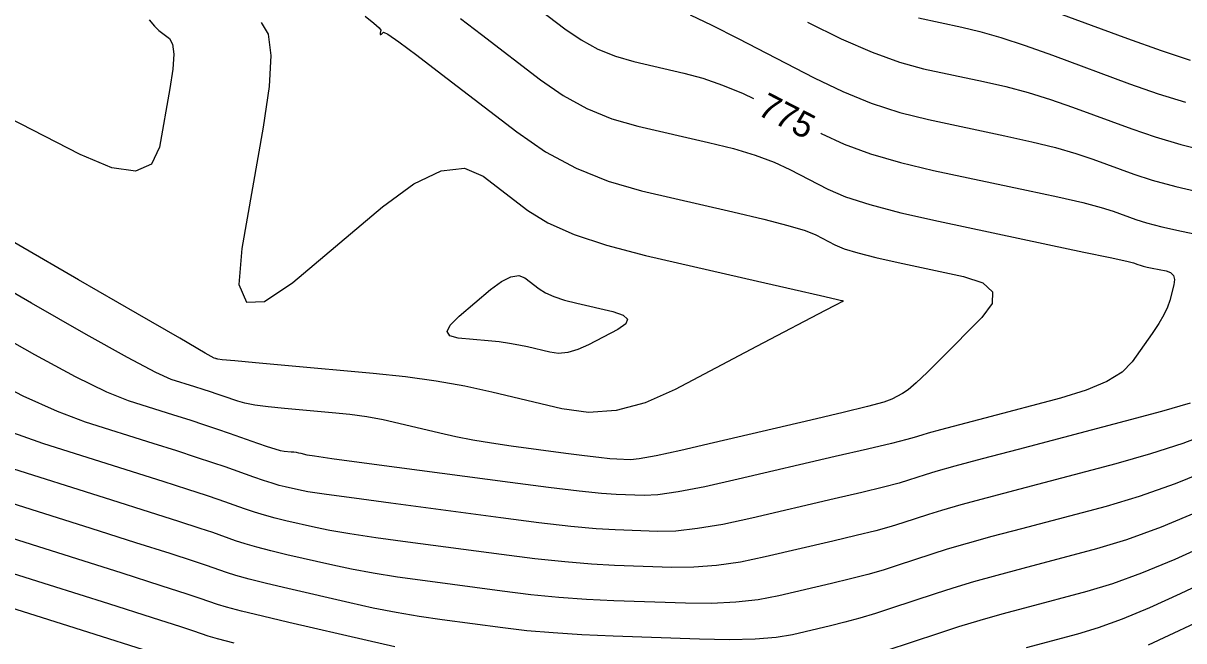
# Model space of a CAD drawing. Extents: x 2082232 to 2083549, y 592624 to 593832.
# Drawn here: x 2083036.95 to 2083069.13, y 593341.37 to 593358.5 of the extents above; entities that cross this region are included whole.
import ezdxf

# ---------------------------------------------------------------- set-up
doc = ezdxf.new("R2010")
doc.units = 0
doc.layers.add('DT_X_Contour_Major', color=7, linetype='Continuous')
doc.layers.add('DT_X_Contour_Minor', color=7, linetype='Continuous')

msp = doc.modelspace()

# ---------------------------------------------------------------- linework, layer by layer
at = {"layer": 'DT_X_Contour_Major'}
for points in [[(2083050.812, 593359.236), (2083051.971, 593358.346), (2083052.416, 593358.039), (2083052.883, 593357.785), (2083053.371, 593357.586), (2083053.88, 593357.44), (2083055.267, 593357.121), (2083055.796, 593356.978), (2083056.343, 593356.788), (2083056.909, 593356.551), (2083057.196, 593356.41)], [(2083059.063, 593355.449), (2083059.073, 593355.443), (2083059.712, 593355.148), (2083060.445, 593354.879), (2083061.271, 593354.635), (2083062.19, 593354.419), (2083064.764, 593353.875), (2083065.639, 593353.686), (2083066.331, 593353.526), (2083066.841, 593353.394), (2083067.169, 593353.293), (2083067.8, 593353.06), (2083068.098, 593352.965), (2083068.519, 593352.856), (2083069.062, 593352.733), (2083069.729, 593352.596)], [(2083069.307, 593347.964), (2083068.513, 593347.735), (2083067.506, 593347.462), (2083064.536, 593346.68), (2083063.54, 593346.416), (2083062.779, 593346.211), (2083062.252, 593346.064), (2083061.96, 593345.977), (2083061.495, 593345.821), (2083061.235, 593345.746), (2083060.805, 593345.634), (2083060.204, 593345.487), (2083059.433, 593345.305), (2083057.149, 593344.772), (2083056.344, 593344.599), (2083055.642, 593344.48), (2083055.044, 593344.414), (2083054.549, 593344.403), (2083053.367, 593344.443), (2083052.837, 593344.475), (2083052.131, 593344.542), (2083051.251, 593344.643), (2083050.195, 593344.778), (2083047.147, 593345.184), (2083046.13, 593345.322), (2083045.363, 593345.429), (2083044.847, 593345.506), (2083044.583, 593345.553), (2083044.211, 593345.639), (2083044.052, 593345.681), (2083043.854, 593345.74), (2083043.617, 593345.817), (2083043.341, 593345.913), (2083042.553, 593346.191), (2083042.207, 593346.31), (2083041.759, 593346.458), (2083041.209, 593346.636), (2083040.557, 593346.843), (2083038.682, 593347.435), (2083037.898, 593347.727), (2083036.953, 593348.159), (2083035.847, 593348.731)], [(2083042.797, 593341.303), (2083042.335, 593341.421), (2083042.082, 593341.495), (2083041.685, 593341.636), (2083041.323, 593341.755), (2083040.536, 593342.007), (2083039.322, 593342.392), (2083037.683, 593342.91), (2083032.744, 593344.47)], [(2083071.406, 593343.79), (2083069.027, 593342.671), (2083068.18, 593342.286), (2083067.423, 593341.971), (2083066.756, 593341.727), (2083066.178, 593341.551), (2083064.76, 593341.178)]]:
    msp.add_lwpolyline(points, dxfattribs=at)
at = {"layer": 'DT_X_Contour_Minor'}
for points in [[(2083064.925, 593359.054), (2083067.57, 593358.078), (2083068.5, 593357.745), (2083069.306, 593357.479)], [(2083046.432, 593358.7), (2083046.675, 593358.502), (2083046.819, 593358.371), (2083046.863, 593358.307), (2083046.849, 593358.226), (2083046.847, 593358.202), (2083046.852, 593358.19), (2083046.864, 593358.191), (2083046.883, 593358.203), (2083046.943, 593358.254), (2083047.06, 593358.195), (2083047.367, 593357.982), (2083047.864, 593357.614), (2083048.55, 593357.091), (2083050.634, 593355.491), (2083051.436, 593354.939), (2083052.28, 593354.482), (2083053.167, 593354.121), (2083054.095, 593353.855), (2083056.627, 593353.274), (2083057.483, 593353.07), (2083058.151, 593352.895), (2083058.631, 593352.749), (2083058.924, 593352.631), (2083059.454, 593352.356), (2083059.713, 593352.247), (2083060.091, 593352.129), (2083060.59, 593352.001), (2083061.208, 593351.862), (2083063.017, 593351.48), (2083063.558, 593351.302), (2083063.823, 593351.052), (2083063.813, 593350.731), (2083063.528, 593350.339), (2083062.401, 593349.198), (2083062.017, 593348.817), (2083061.711, 593348.528), (2083061.482, 593348.332), (2083061.331, 593348.228), (2083061.033, 593348.074), (2083060.808, 593347.994), (2083060.359, 593347.869), (2083059.684, 593347.7), (2083058.785, 593347.486), (2083056.087, 593346.857), (2083055.185, 593346.651), (2083054.5, 593346.505), (2083054.033, 593346.419), (2083053.784, 593346.394), (2083053.409, 593346.407), (2083053.216, 593346.42), (2083052.915, 593346.452), (2083052.509, 593346.501), (2083051.995, 593346.567), (2083050.484, 593346.769), (2083049.935, 593346.848), (2083049.421, 593346.934), (2083048.942, 593347.026), (2083048.499, 593347.126), (2083047.363, 593347.401), (2083046.929, 593347.496), (2083046.477, 593347.578), (2083046.007, 593347.644), (2083045.519, 593347.697), (2083044.196, 593347.816), (2083043.743, 593347.862), (2083043.375, 593347.91), (2083043.095, 593347.961), (2083042.9, 593348.013), (2083042.496, 593348.156), (2083042.333, 593348.212), (2083042.147, 593348.275), (2083041.938, 593348.343), (2083041.706, 593348.417), (2083041.058, 593348.621), (2083040.633, 593348.811), (2083039.846, 593349.227), (2083038.697, 593349.87), (2083037.185, 593350.738), (2083032.669, 593353.356)], [(2083055.439, 593358.735), (2083056.047, 593358.451), (2083056.777, 593358.083), (2083058.883, 593356.987), (2083059.673, 593356.606), (2083060.464, 593356.287), (2083061.257, 593356.028), (2083062.051, 593355.83), (2083064.169, 593355.382), (2083064.917, 593355.216), (2083065.573, 593355.052), (2083066.136, 593354.891), (2083066.608, 593354.733), (2083067.742, 593354.314), (2083068.248, 593354.15), (2083068.912, 593353.973), (2083069.737, 593353.782)], [(2083043.549, 593358.521), (2083043.742, 593358.196), (2083043.815, 593357.603), (2083043.77, 593356.744), (2083043.606, 593355.617), (2083043.01, 593352.257), (2083042.93, 593351.253), (2083043.14, 593350.761), (2083043.639, 593350.779), (2083044.426, 593351.31), (2083046.911, 593353.405), (2083047.785, 593354.049), (2083048.542, 593354.406), (2083049.182, 593354.478), (2083049.705, 593354.263), (2083050.944, 593353.311), (2083051.497, 593352.965), (2083052.224, 593352.642), (2083053.126, 593352.341), (2083054.203, 593352.063), (2083057.308, 593351.35), (2083058.327, 593351.116), (2083059.055, 593350.949), (2083059.493, 593350.848), (2083059.64, 593350.814), (2083059.644, 593350.812), (2083059.647, 593350.811), (2083059.65, 593350.81), (2083059.654, 593350.809), (2083059.66, 593350.807), (2083059.675, 593350.804), (2083059.68, 593350.803), (2083059.682, 593350.8), (2083059.682, 593350.798), (2083059.68, 593350.794), (2083059.67, 593350.784), (2083059.654, 593350.774), (2083059.613, 593350.752), (2083059.548, 593350.718), (2083059.458, 593350.671), (2083059.185, 593350.531), (2083058.989, 593350.429), (2083058.607, 593350.228), (2083058.04, 593349.93), (2083057.286, 593349.532), (2083055.027, 593348.342), (2083054.195, 593347.973), (2083053.393, 593347.76), (2083052.622, 593347.703), (2083051.88, 593347.801), (2083049.944, 593348.269), (2083049.194, 593348.433), (2083048.396, 593348.574), (2083047.549, 593348.692), (2083046.653, 593348.787), (2083044.202, 593349.009), (2083043.396, 593349.082), (2083042.818, 593349.135), (2083042.468, 593349.168), (2083042.346, 593349.181), (2083042.324, 593349.189), (2083042.315, 593349.192), (2083042.305, 593349.195), (2083042.293, 593349.199), (2083042.245, 593349.214), (2083042, 593349.353), (2083041.292, 593349.761), (2083040.122, 593350.439), (2083038.488, 593351.386), (2083033.513, 593354.27)], [(2083040.445, 593358.595), (2083040.589, 593358.419), (2083040.711, 593358.304), (2083041.009, 593358.077), (2083041.094, 593357.926), (2083041.123, 593357.644), (2083041.097, 593357.231), (2083041.016, 593356.687), (2083040.727, 593355.06), (2083040.509, 593354.59), (2083040.069, 593354.399), (2083039.408, 593354.489), (2083038.526, 593354.859), (2083035.881, 593356.218)], [(2083049.073, 593358.637), (2083049.653, 593358.186), (2083051.29, 593356.928), (2083051.919, 593356.494), (2083052.579, 593356.136), (2083053.268, 593355.854), (2083053.988, 593355.647), (2083055.947, 593355.198), (2083056.64, 593355.024), (2083057.247, 593354.842), (2083057.77, 593354.65), (2083058.208, 593354.449), (2083059.263, 593353.899), (2083059.752, 593353.689), (2083060.426, 593353.47), (2083061.284, 593353.243), (2083062.329, 593353.007), (2083065.36, 593352.367), (2083066.361, 593352.155), (2083067.09, 593351.999), (2083067.546, 593351.898), (2083067.73, 593351.852), (2083067.857, 593351.805), (2083067.918, 593351.786), (2083068.003, 593351.764), (2083068.113, 593351.739), (2083068.248, 593351.711), (2083068.64, 593351.633), (2083068.764, 593351.587), (2083068.84, 593351.507), (2083068.87, 593351.394), (2083068.852, 593351.246), (2083068.743, 593350.809), (2083068.681, 593350.628), (2083068.578, 593350.415), (2083068.434, 593350.169), (2083068.248, 593349.891), (2083067.698, 593349.106), (2083067.419, 593348.822), (2083066.994, 593348.56), (2083066.425, 593348.32), (2083065.709, 593348.101), (2083063.608, 593347.548), (2083062.908, 593347.362), (2083062.385, 593347.223), (2083062.039, 593347.128), (2083061.869, 593347.078), (2083061.651, 593347.005), (2083061.454, 593346.952), (2083061.024, 593346.847), (2083060.361, 593346.689), (2083059.467, 593346.479), (2083056.771, 593345.85), (2083055.851, 593345.645), (2083055.109, 593345.501), (2083054.548, 593345.419), (2083054.166, 593345.398), (2083053.388, 593345.425), (2083052.986, 593345.453), (2083052.362, 593345.518), (2083051.516, 593345.62), (2083050.448, 593345.759), (2083047.306, 593346.178), (2083046.268, 593346.317), (2083045.508, 593346.421), (2083045.027, 593346.489), (2083044.824, 593346.522), (2083044.657, 593346.563), (2083044.593, 593346.577), (2083044.526, 593346.589), (2083044.457, 593346.598), (2083044.385, 593346.606), (2083044.19, 593346.624), (2083044.089, 593346.643), (2083043.933, 593346.686), (2083043.721, 593346.753), (2083043.454, 593346.845), (2083042.667, 593347.123), (2083042.35, 593347.233), (2083041.988, 593347.354), (2083041.582, 593347.486), (2083041.131, 593347.63), (2083039.87, 593348.028), (2083039.266, 593348.269), (2083038.4, 593348.693), (2083037.272, 593349.3), (2083035.882, 593350.091)], [(2083058.692, 593358.531), (2083059.633, 593358.065), (2083060.484, 593357.695), (2083061.243, 593357.42), (2083061.912, 593357.241), (2083063.573, 593356.89), (2083064.195, 593356.747), (2083064.814, 593356.579), (2083065.432, 593356.388), (2083066.047, 593356.173), (2083067.685, 593355.569), (2083068.332, 593355.349), (2083069.044, 593355.142), (2083069.821, 593354.948)], [(2083061.773, 593358.652), (2083062.977, 593358.397), (2083063.472, 593358.277), (2083064.056, 593358.106), (2083064.727, 593357.885), (2083065.486, 593357.614), (2083067.627, 593356.823), (2083068.416, 593356.547), (2083069.175, 593356.311)], [(2083049.009, 593349.767), (2083048.775, 593349.826), (2083048.702, 593349.947), (2083048.789, 593350.13), (2083049.036, 593350.375), (2083049.909, 593351.111), (2083050.213, 593351.338), (2083050.474, 593351.468), (2083050.689, 593351.5), (2083050.86, 593351.435), (2083051.255, 593351.131), (2083051.432, 593351.021), (2083051.665, 593350.917), (2083051.955, 593350.821), (2083052.301, 593350.732), (2083053.299, 593350.503), (2083053.589, 593350.407), (2083053.709, 593350.293), (2083053.659, 593350.161), (2083053.439, 593350.01), (2083052.627, 593349.582), (2083052.331, 593349.448), (2083052.054, 593349.369), (2083051.795, 593349.344), (2083051.554, 593349.373), (2083050.936, 593349.522), (2083050.694, 593349.575), (2083050.432, 593349.62), (2083050.149, 593349.659), (2083049.845, 593349.691), (2083049.009, 593349.767)], [(2083069.927, 593347.157), (2083069.099, 593346.845), (2083068.204, 593346.553), (2083067.241, 593346.28), (2083064.581, 593345.58), (2083063.675, 593345.338), (2083062.951, 593345.141), (2083062.41, 593344.986), (2083062.052, 593344.876), (2083061.338, 593344.638), (2083061.017, 593344.539), (2083060.586, 593344.422), (2083060.047, 593344.286), (2083059.399, 593344.131), (2083057.526, 593343.694), (2083056.837, 593343.553), (2083056.175, 593343.458), (2083055.54, 593343.41), (2083054.932, 593343.407), (2083053.346, 593343.461), (2083052.705, 593343.495), (2083051.968, 593343.557), (2083051.137, 593343.645), (2083050.212, 593343.761), (2083047.619, 593344.107), (2083046.73, 593344.229), (2083046.007, 593344.337), (2083045.449, 593344.43), (2083045.059, 593344.508), (2083044.237, 593344.699), (2083043.935, 593344.773), (2083043.643, 593344.853), (2083043.361, 593344.938), (2083043.089, 593345.029), (2083042.38, 593345.28), (2083042.03, 593345.399), (2083041.514, 593345.568), (2083040.831, 593345.787), (2083039.982, 593346.057), (2083037.494, 593346.842), (2083036.531, 593347.185)], [(2083069.965, 593346.162), (2083068.891, 593345.726), (2083067.895, 593345.371), (2083066.975, 593345.098), (2083064.626, 593344.479), (2083063.81, 593344.261), (2083063.124, 593344.071), (2083062.569, 593343.909), (2083062.143, 593343.774), (2083061.182, 593343.454), (2083060.798, 593343.332), (2083060.367, 593343.209), (2083059.89, 593343.084), (2083059.365, 593342.957), (2083057.903, 593342.616), (2083057.33, 593342.507), (2083056.708, 593342.437), (2083056.036, 593342.405), (2083055.315, 593342.411), (2083053.325, 593342.479), (2083052.572, 593342.515), (2083051.805, 593342.571), (2083051.024, 593342.648), (2083050.229, 593342.744), (2083048.091, 593343.029), (2083047.33, 593343.136), (2083046.65, 593343.245), (2083046.052, 593343.354), (2083045.535, 593343.464), (2083044.264, 593343.758), (2083043.818, 593343.865), (2083043.431, 593343.965), (2083043.104, 593344.059), (2083042.838, 593344.146), (2083042.206, 593344.369), (2083041.853, 593344.488), (2083041.269, 593344.678), (2083040.454, 593344.939), (2083039.407, 593345.27), (2083036.307, 593346.249)], [(2083069.586, 593344.972), (2083068.498, 593344.52), (2083067.539, 593344.168), (2083066.71, 593343.916), (2083064.67, 593343.379), (2083063.945, 593343.183), (2083063.297, 593343.001), (2083062.727, 593342.831), (2083062.234, 593342.673), (2083061.026, 593342.27), (2083060.58, 593342.126), (2083060.149, 593341.997), (2083059.732, 593341.883), (2083059.331, 593341.783), (2083058.281, 593341.538), (2083057.824, 593341.462), (2083057.241, 593341.416), (2083056.532, 593341.4), (2083055.698, 593341.416), (2083053.304, 593341.498), (2083052.44, 593341.535), (2083051.643, 593341.586), (2083050.911, 593341.65), (2083050.247, 593341.727), (2083048.563, 593341.952), (2083047.93, 593342.044), (2083047.294, 593342.153), (2083046.654, 593342.277), (2083046.01, 593342.419), (2083044.291, 593342.817), (2083043.701, 593342.957), (2083043.22, 593343.078), (2083042.848, 593343.179), (2083042.586, 593343.262), (2083042.032, 593343.458), (2083041.677, 593343.577), (2083041.025, 593343.787), (2083040.077, 593344.09), (2083038.832, 593344.484), (2083035.119, 593345.656)], [(2083047.256, 593341.201), (2083046.486, 593341.374), (2083044.317, 593341.876), (2083043.583, 593342.049), (2083043.008, 593342.19), (2083042.592, 593342.3), (2083042.334, 593342.379), (2083041.859, 593342.547), (2083041.5, 593342.666), (2083040.78, 593342.897), (2083039.699, 593343.241), (2083038.258, 593343.697), (2083033.931, 593345.063)], [(2083069.915, 593344.098), (2083068.883, 593343.629), (2083067.96, 593343.246), (2083067.147, 593342.947), (2083066.444, 593342.734), (2083064.715, 593342.278), (2083064.08, 593342.106), (2083063.47, 593341.931), (2083062.885, 593341.753), (2083062.326, 593341.572), (2083060.869, 593341.086)], [(2083040.291, 593341.117), (2083038.945, 593341.543), (2083037.108, 593342.124), (2083031.556, 593343.877)], [(2083069.998, 593342.118), (2083068.139, 593341.244)]]:
    msp.add_lwpolyline(points, dxfattribs=at)

# ---------------------------------------------------------------- texts
at = {"layer": 'DT_X_Contour_Major'}
msp.add_text('775', height=0.7, rotation=332.7392, dxfattribs=at).set_placement((2083057.273, 593355.982))

doc.saveas('drawing.dxf')
